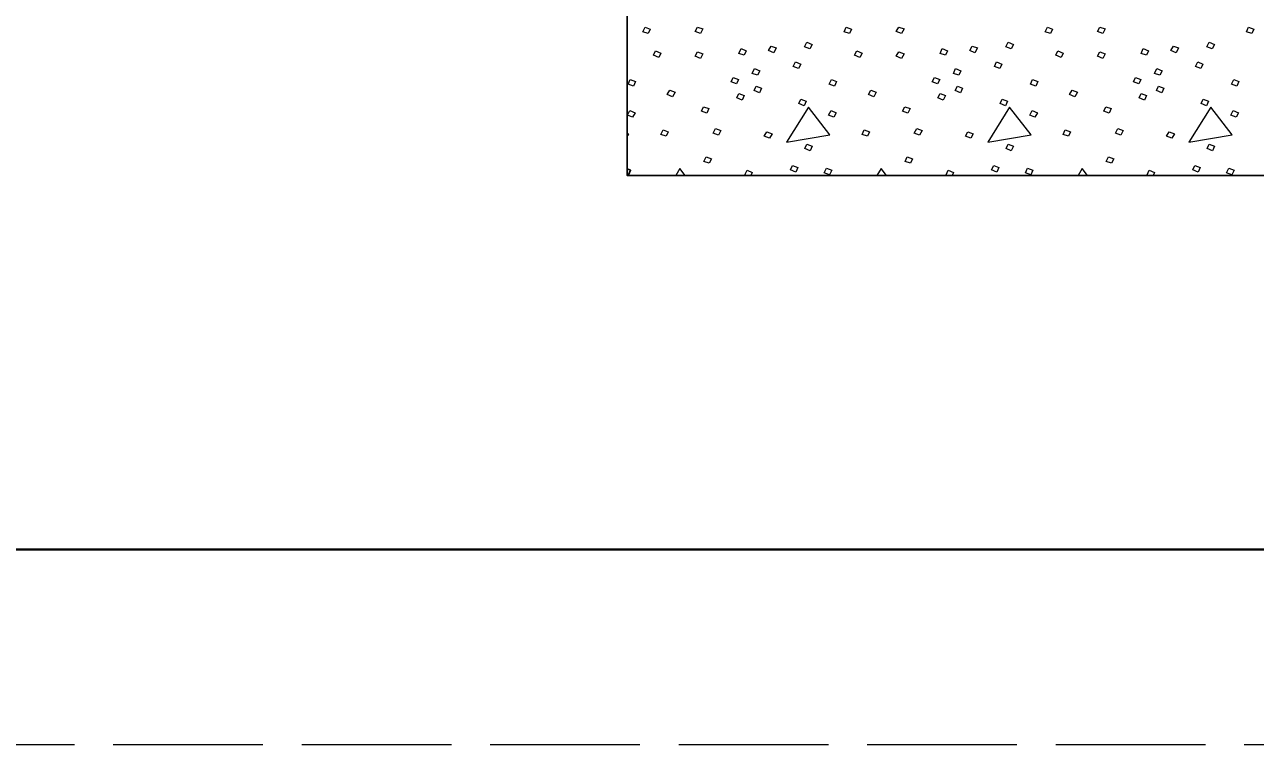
# Model space of a CAD drawing. Extents: x -1431.2 to -1397.2, y -1045.1 to -1001.1.
# Drawn here: x -1428.086 to -1424.925, y -1045.08 to -1043.232 of the extents above; entities that cross this region are included whole.
import ezdxf

# ---------------------------------------------------------------- set-up
doc = ezdxf.new("R2010")
doc.units = 0
doc.header["$LTSCALE"] = 0.064
doc.linetypes.add('LONG_DASHED', pattern=[7.5, 6, -1.5])
doc.layers.add('1', color=7, linetype='Continuous', lineweight=13)

msp = doc.modelspace()

# ---------------------------------------------------------------- linework, layer by layer
at = {"layer": '1'}
for p, q in [((-1426.40275, -1043.60183), (-1426.41367, -1043.61933)), ((-1426.38917, -1043.61933), (-1426.40275, -1043.60183)), ((-1425.88625, -1043.60183), (-1425.89717, -1043.61933)), ((-1425.87267, -1043.61933), (-1425.88625, -1043.60183)), ((-1425.36975, -1043.60183), (-1425.38058, -1043.61933)), ((-1425.35617, -1043.61933), (-1425.36975, -1043.60183))]:
    msp.add_line(p, q, dxfattribs=at)
at = {"layer": '1', "linetype": 'LONG_DASHED'}
msp.add_lwpolyline([(-1431.24575, -1045.07983), (-1397.24575, -1045.07983), (-1397.24575, -1023.07983), (-1431.24575, -1023.07983)], close=True, dxfattribs=at)
at = {"layer": '1', "lineweight": 25}
for points in [[(-1397.74575, -1044.57983), (-1429.24575, -1044.57983), (-1429.24575, -1023.57983)], [(-1426.53858, -1043.13475), (-1426.53858, -1043.61933), (-1420.649, -1043.61933)], [(-1426.53858, -1043.60217), (-1426.52967, -1043.60592), (-1426.53508, -1043.61733), (-1426.53858, -1043.61608)]]:
    msp.add_lwpolyline(points, dxfattribs=at)
at = {"layer": '1', "lineweight": 40}
msp.add_lwpolyline([(-1429.24575, -1023.57983), (-1397.74575, -1023.57983), (-1397.74575, -1044.57983), (-1429.24575, -1044.57983)], close=True, dxfattribs=at)
at = {"layer": '1'}
for points in [[(-1426.4925, -1043.23817), (-1426.47892, -1043.24383), (-1426.48433, -1043.25525), (-1426.49792, -1043.25042)], [(-1426.3575, -1043.23817), (-1426.34392, -1043.243), (-1426.35025, -1043.25442), (-1426.36383, -1043.24958)], [(-1425.976, -1043.23817), (-1425.96233, -1043.24383), (-1425.96783, -1043.25525), (-1425.98142, -1043.25042)], [(-1425.84092, -1043.23817), (-1425.82733, -1043.243), (-1425.83367, -1043.25442), (-1425.84733, -1043.24958)], [(-1425.45942, -1043.23817), (-1425.44583, -1043.24383), (-1425.45133, -1043.25525), (-1425.46492, -1043.25042)], [(-1425.32442, -1043.23817), (-1425.31083, -1043.243), (-1425.31717, -1043.25442), (-1425.33075, -1043.24958)], [(-1424.94292, -1043.23817), (-1424.92933, -1043.24383), (-1424.93475, -1043.25525), (-1424.94833, -1043.25042)], [(-1426.169, -1043.28708), (-1426.15542, -1043.292), (-1426.16175, -1043.30417), (-1426.17533, -1043.2985)], [(-1426.07658, -1043.27725), (-1426.063, -1043.283), (-1426.06933, -1043.29442), (-1426.08292, -1043.28867)], [(-1425.65242, -1043.28708), (-1425.63883, -1043.292), (-1425.64525, -1043.30417), (-1425.65883, -1043.2985)], [(-1425.56, -1043.27725), (-1425.54642, -1043.283), (-1425.55275, -1043.29442), (-1425.56642, -1043.28867)], [(-1425.13592, -1043.28708), (-1425.12233, -1043.292), (-1425.12867, -1043.30417), (-1425.14225, -1043.2985)], [(-1425.0435, -1043.27725), (-1425.02992, -1043.283), (-1425.03625, -1043.29442), (-1425.04983, -1043.28867)], [(-1426.46533, -1043.29933), (-1426.45175, -1043.305), (-1426.45717, -1043.31642), (-1426.47075, -1043.31075)], [(-1426.3575, -1043.30175), (-1426.34392, -1043.30667), (-1426.35025, -1043.31892), (-1426.36383, -1043.31317)], [(-1426.246, -1043.29358), (-1426.23242, -1043.29933), (-1426.23783, -1043.31075), (-1426.25142, -1043.30583)], [(-1425.94875, -1043.29933), (-1425.93517, -1043.305), (-1425.94067, -1043.31642), (-1425.95425, -1043.31075)], [(-1425.84092, -1043.30175), (-1425.82733, -1043.30667), (-1425.83367, -1043.31892), (-1425.84733, -1043.31317)], [(-1425.7295, -1043.29358), (-1425.71592, -1043.29933), (-1425.72133, -1043.31075), (-1425.73492, -1043.30583)], [(-1425.43225, -1043.29933), (-1425.41867, -1043.305), (-1425.42408, -1043.31642), (-1425.43767, -1043.31075)], [(-1425.32442, -1043.30175), (-1425.31083, -1043.30667), (-1425.31717, -1043.31892), (-1425.33075, -1043.31317)], [(-1425.213, -1043.29358), (-1425.19933, -1043.29933), (-1425.20483, -1043.31075), (-1425.21842, -1043.30583)], [(-1426.21158, -1043.345), (-1426.198, -1043.35067), (-1426.20342, -1043.36208), (-1426.217, -1043.35717)], [(-1426.1065, -1043.32783), (-1426.09283, -1043.33358), (-1426.09833, -1043.345), (-1426.11192, -1043.33925)], [(-1425.69508, -1043.345), (-1425.6815, -1043.35067), (-1425.68692, -1043.36208), (-1425.7005, -1043.35717)], [(-1425.58992, -1043.32783), (-1425.57633, -1043.33358), (-1425.58175, -1043.345), (-1425.59533, -1043.33925)], [(-1425.1785, -1043.345), (-1425.16492, -1043.35067), (-1425.17042, -1043.36208), (-1425.184, -1043.35717)], [(-1425.07342, -1043.32783), (-1425.05983, -1043.33358), (-1425.06525, -1043.345), (-1425.07883, -1043.33925)], [(-1426.53058, -1043.37267), (-1426.517, -1043.37842), (-1426.52242, -1043.38983), (-1426.536, -1043.38492)], [(-1426.26592, -1043.36783), (-1426.25233, -1043.37267), (-1426.25775, -1043.38408), (-1426.27142, -1043.37925)], [(-1426.014, -1043.37267), (-1426.00042, -1043.37842), (-1426.00592, -1043.38983), (-1426.0195, -1043.38492)], [(-1425.74942, -1043.36783), (-1425.73583, -1043.37267), (-1425.74125, -1043.38408), (-1425.75483, -1043.37925)], [(-1425.4975, -1043.37267), (-1425.48392, -1043.37842), (-1425.48933, -1043.38983), (-1425.50292, -1043.38492)], [(-1425.23292, -1043.36783), (-1425.21933, -1043.37267), (-1425.22475, -1043.38408), (-1425.23833, -1043.37925)], [(-1424.981, -1043.37267), (-1424.96742, -1043.37842), (-1424.97283, -1043.38983), (-1424.98642, -1043.38492)], [(-1426.42908, -1043.40042), (-1426.4155, -1043.40533), (-1426.42183, -1043.41758), (-1426.43542, -1043.41183)], [(-1426.25142, -1043.40858), (-1426.23783, -1043.41433), (-1426.24333, -1043.42575), (-1426.25692, -1043.42)], [(-1426.20708, -1043.38983), (-1426.19342, -1043.3955), (-1426.19892, -1043.40692), (-1426.2125, -1043.40125)], [(-1425.9125, -1043.40042), (-1425.89892, -1043.40533), (-1425.90525, -1043.41758), (-1425.91892, -1043.41183)], [(-1425.73492, -1043.40858), (-1425.72133, -1043.41433), (-1425.72675, -1043.42575), (-1425.74033, -1043.42)], [(-1425.6905, -1043.38983), (-1425.67692, -1043.3955), (-1425.68233, -1043.40692), (-1425.696, -1043.40125)], [(-1425.396, -1043.40042), (-1425.38242, -1043.40533), (-1425.38875, -1043.41758), (-1425.40233, -1043.41183)], [(-1425.21842, -1043.40858), (-1425.20483, -1043.41433), (-1425.21025, -1043.42575), (-1425.22383, -1043.42)], [(-1425.174, -1043.38983), (-1425.16042, -1043.3955), (-1425.16583, -1043.40692), (-1425.17942, -1043.40125)], [(-1426.34208, -1043.44283), (-1426.3285, -1043.44775), (-1426.33392, -1043.45917), (-1426.3475, -1043.45425)], [(-1426.07292, -1043.44367), (-1426.12908, -1043.53417), (-1426.01767, -1043.51458)], [(-1426.092, -1043.42325), (-1426.07833, -1043.42817), (-1426.08383, -1043.44042), (-1426.09742, -1043.43467)], [(-1425.8255, -1043.44283), (-1425.81192, -1043.44775), (-1425.81742, -1043.45917), (-1425.831, -1043.45425)], [(-1425.55642, -1043.44367), (-1425.61258, -1043.53417), (-1425.50117, -1043.51458)], [(-1425.57542, -1043.42325), (-1425.56183, -1043.42817), (-1425.56725, -1043.44042), (-1425.58083, -1043.43467)], [(-1425.309, -1043.44283), (-1425.29542, -1043.44775), (-1425.30083, -1043.45917), (-1425.3145, -1043.45425)], [(-1425.03992, -1043.44367), (-1425.09608, -1043.53417), (-1424.98458, -1043.51458)], [(-1425.05892, -1043.42325), (-1425.04533, -1043.42817), (-1425.05075, -1043.44042), (-1425.06433, -1043.43467)], [(-1426.5315, -1043.45258), (-1426.51783, -1043.45833), (-1426.52425, -1043.46975), (-1426.53783, -1043.46483)], [(-1426.01492, -1043.45258), (-1426.00133, -1043.45833), (-1426.00767, -1043.46975), (-1426.02125, -1043.46483)], [(-1425.49842, -1043.45258), (-1425.48483, -1043.45833), (-1425.49117, -1043.46975), (-1425.50475, -1043.46483)], [(-1424.98192, -1043.45258), (-1424.96833, -1043.45833), (-1424.97467, -1043.46975), (-1424.98825, -1043.46483)], [(-1426.44625, -1043.50233), (-1426.43267, -1043.50725), (-1426.43808, -1043.51867), (-1426.45175, -1043.51375)], [(-1426.31125, -1043.49908), (-1426.29767, -1043.504), (-1426.304, -1043.51542), (-1426.31758, -1043.5105)], [(-1426.17983, -1043.50725), (-1426.16625, -1043.51217), (-1426.17258, -1043.52358), (-1426.18617, -1043.51867)], [(-1425.92975, -1043.50233), (-1425.91617, -1043.50725), (-1425.92158, -1043.51867), (-1425.93517, -1043.51375)], [(-1425.79475, -1043.49908), (-1425.78117, -1043.504), (-1425.7875, -1043.51542), (-1425.80108, -1043.5105)], [(-1425.66333, -1043.50725), (-1425.64975, -1043.51217), (-1425.65608, -1043.52358), (-1425.66967, -1043.51867)], [(-1425.41325, -1043.50233), (-1425.39967, -1043.50725), (-1425.40508, -1043.51867), (-1425.41867, -1043.51375)], [(-1425.27825, -1043.49908), (-1425.26458, -1043.504), (-1425.27092, -1043.51542), (-1425.28458, -1043.5105)], [(-1425.14683, -1043.50725), (-1425.13325, -1043.51217), (-1425.13958, -1043.52358), (-1425.15317, -1043.51867)], [(-1426.07658, -1043.53908), (-1426.063, -1043.54392), (-1426.06842, -1043.55617), (-1426.082, -1043.5505)], [(-1425.56, -1043.53908), (-1425.54642, -1043.54392), (-1425.55192, -1043.55617), (-1425.5655, -1043.5505)], [(-1425.0435, -1043.53908), (-1425.02992, -1043.54392), (-1425.03533, -1043.55617), (-1425.04892, -1043.5505)], [(-1426.33575, -1043.57167), (-1426.32217, -1043.57658), (-1426.32758, -1043.588), (-1426.34117, -1043.58308)], [(-1425.81917, -1043.57167), (-1425.80558, -1043.57658), (-1425.81108, -1043.588), (-1425.82467, -1043.58308)], [(-1425.30267, -1043.57167), (-1425.28908, -1043.57658), (-1425.2945, -1043.588), (-1425.30808, -1043.58308)], [(-1426.11375, -1043.59367), (-1426.10008, -1043.59858), (-1426.10558, -1043.61083), (-1426.11917, -1043.60508)], [(-1426.02675, -1043.60025), (-1426.01308, -1043.60592), (-1426.01858, -1043.61733), (-1426.03217, -1043.61242)], [(-1425.59717, -1043.59367), (-1425.58358, -1043.59858), (-1425.589, -1043.61083), (-1425.60258, -1043.60508)], [(-1425.51017, -1043.60025), (-1425.49658, -1043.60592), (-1425.502, -1043.61733), (-1425.51558, -1043.61242)], [(-1425.08067, -1043.59367), (-1425.06708, -1043.59858), (-1425.0725, -1043.61083), (-1425.08608, -1043.60508)], [(-1424.99367, -1043.60025), (-1424.98008, -1043.60592), (-1424.9855, -1043.61733), (-1424.99908, -1043.61242)]]:
    msp.add_lwpolyline(points, close=True, dxfattribs=at)
for points in [[(-1426.53858, -1043.51542), (-1426.53417, -1043.51458), (-1426.53858, -1043.50892)], [(-1426.23142, -1043.61933), (-1426.23608, -1043.61733), (-1426.23058, -1043.60592)], [(-1426.23058, -1043.60592), (-1426.217, -1043.61167), (-1426.22067, -1043.61933)], [(-1425.71492, -1043.61933), (-1425.7195, -1043.61733), (-1425.71408, -1043.60592)], [(-1425.71408, -1043.60592), (-1425.7005, -1043.61167), (-1425.70408, -1043.61933)], [(-1425.19842, -1043.61933), (-1425.203, -1043.61733), (-1425.19758, -1043.60592)], [(-1425.19758, -1043.60592), (-1425.184, -1043.61167), (-1425.18758, -1043.61933)]]:
    msp.add_lwpolyline(points, dxfattribs=at)

doc.saveas('drawing.dxf')
